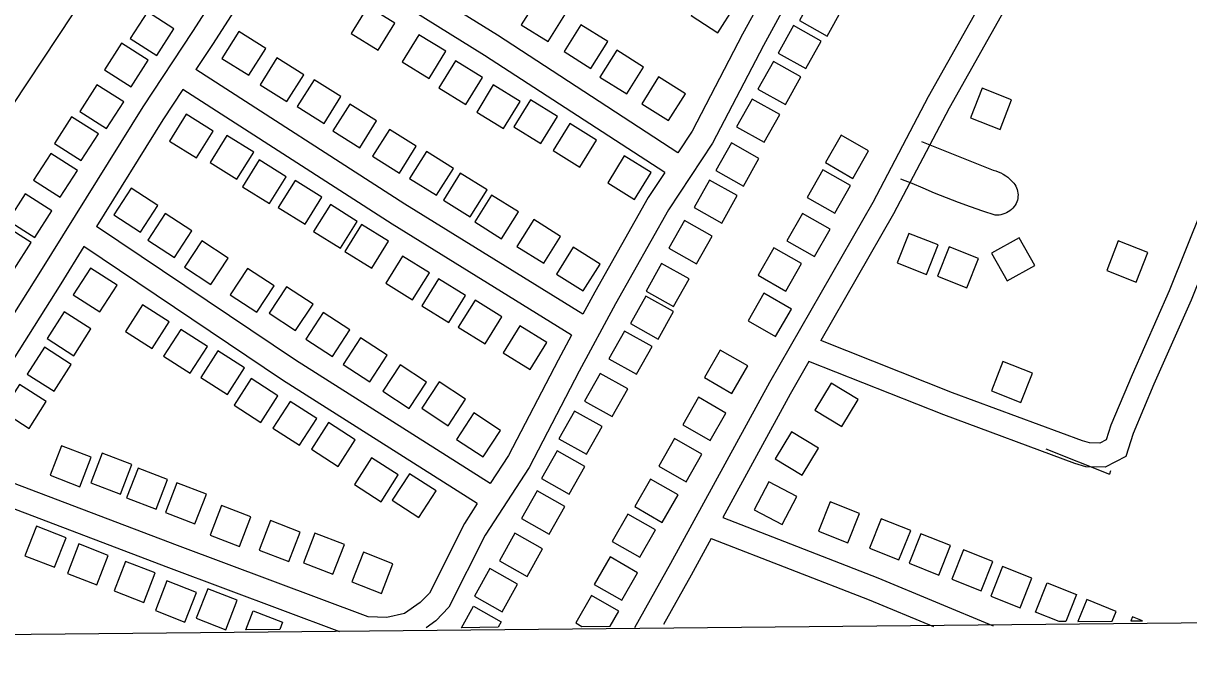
# Model space of a CAD drawing. Extents: x 3625074 to 3663148, y 511451 to 537151.
# Drawn here: x 3632575 to 3634047, y 516860 to 517664 of the extents above; entities that cross this region are included whole.
import ezdxf

# ---------------------------------------------------------------- set-up
doc = ezdxf.new("R2010")
doc.units = 0
for name, color, linetype in [('V-BLDG-OTLN', 7, 'Continuous'), ('V-GRID-FRAM', 7, 'Continuous'), ('V-ROAD-CNTR', 7, 'Continuous'), ('V-TOPO-SHOR', 7, 'Continuous')]:
    doc.layers.add(name, color=color, linetype=linetype)

msp = doc.modelspace()

# ---------------------------------------------------------------- linework, layer by layer
at = {"layer": 'V-BLDG-OTLN'}
for p, q in [((3633891.4, 516909.4), (3633883, 516909.3)), ((3633906.9, 516909.5), (3633950.1, 516910)), ((3633973.8, 516910.2), (3633988.4, 516910.4)), ((3632899.3, 516899.4), (3632856.2, 516899)), ((3633174.9, 516902.2), (3633128.7, 516901.7)), ((3633280.7, 516903.3), (3633316.5, 516903.6))]:
    msp.add_line(p, q, dxfattribs=at)
for points in [[(3633473.7, 517686), (3633440.1, 517707.7), (3633418.4, 517674.1), (3633452.1, 517652.4)], [(3633574.8, 517702.7), (3633555.2, 517667.9), (3633590.1, 517648.3), (3633609.7, 517683.1)], [(3633044.5, 517664.4), (3633010.5, 517685.4), (3632989.5, 517651.4), (3633023.5, 517630.4)], [(3633204.1, 517662.6), (3633238, 517641.3), (3633259.2, 517675.2), (3633225.4, 517696.5)], [(3632744.1, 517623.7), (3632765.7, 517657.3), (3632732.1, 517678.9), (3632710.5, 517645.3)], [(3633258.2, 517628.7), (3633292.1, 517607.5), (3633313.3, 517641.3), (3633279.4, 517662.6)], [(3633547.9, 517661.6), (3633528.3, 517626.8), (3633563.2, 517607.2), (3633582.8, 517642)], [(3632826.3, 517619.9), (3632860.2, 517598.7), (3632881.5, 517632.6), (3632847.6, 517653.8)], [(3633108.7, 517629), (3633074.7, 517649.9), (3633053.7, 517615.9), (3633087.8, 517594.9)], [(3632711.6, 517584.1), (3632733.3, 517617.7), (3632699.6, 517639.3), (3632678, 517605.7)], [(3633303.3, 517596.4), (3633337.2, 517575.2), (3633358.5, 517609.1), (3633324.6, 517630.3)], [(3632874.4, 517586.7), (3632908.3, 517565.5), (3632929.5, 517599.4), (3632895.6, 517620.6)], [(3633155.1, 517596), (3633121.1, 517617), (3633100.1, 517583), (3633134.2, 517562)], [(3633522.4, 517616.3), (3633502.8, 517581.4), (3633537.6, 517561.8), (3633557.2, 517596.7)], [(3633356.2, 517562.7), (3633390.1, 517541.5), (3633411.3, 517575.4), (3633377.4, 517596.6)], [(3632680.6, 517531.5), (3632702.2, 517565.2), (3632668.5, 517586.8), (3632646.9, 517553.1)], [(3632921.3, 517559.3), (3632955.2, 517538.1), (3632976.4, 517572), (3632942.5, 517593.2)], [(3633202.8, 517565.5), (3633168.7, 517586.5), (3633147.8, 517552.4), (3633181.8, 517531.4)], [(3633771.3, 517545.1), (3633808.5, 517530.5), (3633823.1, 517567.7), (3633785.9, 517582.4)], [(3633249.8, 517546.6), (3633215.7, 517567.6), (3633194.7, 517533.6), (3633228.8, 517512.6)], [(3633495.5, 517568.7), (3633475.9, 517533.8), (3633510.7, 517514.2), (3633530.3, 517549.1)], [(3632966.3, 517528.6), (3633000.2, 517507.3), (3633021.5, 517541.2), (3632987.5, 517562.5)], [(3632648.6, 517491.2), (3632670.2, 517524.9), (3632636.5, 517546.5), (3632614.9, 517512.8)], [(3632815.2, 517528.4), (3632781.2, 517549.5), (3632760.1, 517515.5), (3632794.1, 517494.4)], [(3633299.2, 517517), (3633265.2, 517538), (3633244.2, 517503.9), (3633278.2, 517482.9)], [(3632866.4, 517501.6), (3632832.4, 517522.7), (3632811.3, 517488.7), (3632845.2, 517467.6)], [(3633016.5, 517496.6), (3633050.4, 517475.4), (3633071.6, 517509.3), (3633037.7, 517530.5)], [(3633622.7, 517468.7), (3633642.6, 517503.4), (3633607.9, 517523.3), (3633588, 517488.6)], [(3633469.3, 517513.4), (3633449.7, 517478.6), (3633484.6, 517459), (3633504.2, 517493.8)], [(3632622.1, 517444.9), (3632643.7, 517478.5), (3632610.1, 517500.1), (3632588.5, 517466.5)], [(3633063.2, 517468.5), (3633097.2, 517447.3), (3633118.4, 517481.2), (3633084.5, 517502.4)], [(3633368.2, 517476.2), (3633334.2, 517497.1), (3633313.2, 517463.1), (3633347.2, 517442.1)], [(3632907.3, 517470.8), (3632873.4, 517491.9), (3632852.3, 517458), (3632886.2, 517436.9)], [(3633599.8, 517424.9), (3633619.6, 517459.6), (3633584.9, 517479.4), (3633565, 517444.7)], [(3632952.5, 517444.8), (3632918.5, 517466), (3632897.4, 517432), (3632931.4, 517410.9)], [(3633105.8, 517441.3), (3633139.7, 517420.1), (3633160.9, 517454), (3633127, 517475.2)], [(3633441.9, 517466.6), (3633422.3, 517431.7), (3633457.1, 517412.1), (3633476.7, 517447)], [(3632590, 517394), (3632611.6, 517427.6), (3632578, 517449.2), (3632556.4, 517415.6)], [(3632689.8, 517422.8), (3632723.3, 517400.9), (3632745.2, 517434.4), (3632711.7, 517456.3)], [(3632997.1, 517414.4), (3632963.1, 517435.5), (3632942, 517401.5), (3632976, 517380.4)], [(3633145.4, 517413.7), (3633179.3, 517392.4), (3633200.5, 517426.3), (3633166.6, 517447.6)], [(3632732.8, 517390.7), (3632766.2, 517368.8), (3632788.1, 517402.3), (3632754.7, 517424.2)], [(3633574.1, 517369.9), (3633593.9, 517404.6), (3633559.2, 517424.4), (3633539.3, 517389.7)], [(3632563.8, 517354.1), (3632585.4, 517387.8), (3632551.7, 517409.4), (3632530.1, 517375.7)], [(3633036.4, 517389.3), (3633002.5, 517410.5), (3632981.3, 517376.5), (3633015.3, 517355.4)], [(3633198.6, 517382.9), (3633232.5, 517361.6), (3633253.8, 517395.5), (3633219.8, 517416.8)], [(3633410, 517415.4), (3633390.4, 517380.6), (3633425.3, 517361), (3633444.9, 517395.8)], [(3632778.9, 517356.5), (3632812.4, 517334.6), (3632834.3, 517368.1), (3632800.8, 517390)], [(3633678.5, 517362.1), (3633715.7, 517347.4), (3633730.4, 517384.6), (3633693.2, 517399.3)], [(3633832.8, 517393.7), (3633797.9, 517374.1), (3633817.6, 517339.2), (3633852.4, 517358.9)], [(3633248.4, 517347.8), (3633282.3, 517326.6), (3633303.5, 517360.5), (3633269.6, 517381.8)], [(3633537.9, 517326.5), (3633557.7, 517361.2), (3633523, 517381.1), (3633503.1, 517346.4)], [(3633729.5, 517345.1), (3633766.7, 517330.4), (3633781.4, 517367.6), (3633744.2, 517382.3)], [(3633943.1, 517352.5), (3633980.3, 517337.8), (3633995, 517375), (3633957.7, 517389.7)], [(3633088.1, 517349.4), (3633054.1, 517370.5), (3633033, 517336.5), (3633067, 517315.4)], [(3633381.2, 517361.3), (3633361.6, 517326.4), (3633396.4, 517306.8), (3633416, 517341.7)], [(3632660.1, 517355.5), (3632638.5, 517321.8), (3632672.3, 517300.3), (3632693.8, 517334)], [(3632836.7, 517321.6), (3632870.1, 517299.7), (3632892, 517333.1), (3632858.6, 517355)], [(3632885.8, 517298.6), (3632919.3, 517276.7), (3632941.2, 517310.1), (3632907.7, 517332)], [(3633133.8, 517320.9), (3633099.8, 517342), (3633078.7, 517308), (3633112.7, 517286.9)], [(3633361.5, 517320.2), (3633341.9, 517285.4), (3633376.8, 517265.8), (3633396.4, 517300.6)], [(3633525.2, 517269.1), (3633545.1, 517303.8), (3633510.4, 517323.7), (3633490.5, 517289)], [(3632759.6, 517287.5), (3632725.9, 517309.1), (3632704.4, 517275.4), (3632738, 517253.8)], [(3633179.7, 517294), (3633145.7, 517315.1), (3633124.6, 517281.1), (3633158.6, 517260)], [(3632626.9, 517300.1), (3632605.4, 517266.4), (3632639.1, 517244.9), (3632660.6, 517278.6)], [(3632932.1, 517265.8), (3632965.6, 517243.9), (3632987.5, 517277.4), (3632954, 517299.3)], [(3632807.8, 517256.5), (3632774.2, 517278.1), (3632752.6, 517244.4), (3632786.2, 517222.8)], [(3633236.4, 517261.6), (3633202.4, 517282.7), (3633181.3, 517248.7), (3633215.2, 517227.6)], [(3633334.4, 517276), (3633314.8, 517241.1), (3633349.7, 517221.5), (3633369.3, 517256.4)], [(3632979.4, 517233.9), (3633012.9, 517212), (3633034.8, 517245.4), (3633001.3, 517267.3)], [(3632602.1, 517255.6), (3632580.5, 517221.8), (3632614.3, 517200.3), (3632635.8, 517234)], [(3632854.9, 517229.5), (3632821.2, 517251), (3632799.6, 517217.4), (3632833.3, 517195.8)], [(3633470.1, 517197.4), (3633490, 517232.2), (3633455.2, 517252), (3633435.4, 517217.3)], [(3633029.2, 517200), (3633062.6, 517178.1), (3633084.5, 517211.6), (3633051.1, 517233.5)], [(3633797.5, 517200.4), (3633834.7, 517185.7), (3633849.4, 517222.9), (3633812.2, 517237.6)], [(3632896.8, 517194.4), (3632863.1, 517216), (3632841.5, 517182.3), (3632875.2, 517160.7)], [(3633303.7, 517222.5), (3633284.1, 517187.7), (3633318.9, 517168.1), (3633338.5, 517202.9)], [(3632570.8, 517208.4), (3632549.3, 517174.7), (3632583, 517153.2), (3632604.5, 517186.9)], [(3633078.5, 517178.5), (3633111.9, 517156.6), (3633133.8, 517190), (3633100.4, 517211.9)], [(3633595.2, 517210.4), (3633574.5, 517176.2), (3633608.7, 517155.4), (3633629.4, 517189.7)], [(3632945.9, 517165.5), (3632912.2, 517187.1), (3632890.6, 517153.4), (3632924.3, 517131.8)], [(3633442.6, 517137.8), (3633462.5, 517172.5), (3633427.8, 517192.4), (3633407.9, 517157.7)], [(3633122.4, 517139.2), (3633155.9, 517117.3), (3633177.8, 517150.7), (3633144.3, 517172.6)], [(3633271.2, 517175), (3633251.6, 517140.1), (3633286.5, 517120.5), (3633306.1, 517155.4)], [(3632994.4, 517138.9), (3632960.7, 517160.4), (3632939.2, 517126.8), (3632972.8, 517105.2)], [(3633412.3, 517085.8), (3633432.1, 517120.5), (3633397.4, 517140.4), (3633377.6, 517105.7)], [(3633545.2, 517149), (3633524.5, 517114.8), (3633558.7, 517094.1), (3633579.5, 517128.3)], [(3632609.5, 517094), (3632646.8, 517079.6), (3632661.2, 517116.9), (3632623.9, 517131.3)], [(3632660.8, 517084.5), (3632698.1, 517070.1), (3632712.5, 517107.4), (3632675.2, 517121.8)], [(3633048.6, 517094.4), (3633015, 517116), (3632993.4, 517082.3), (3633027.1, 517060.7)], [(3633249.4, 517124.7), (3633229.8, 517089.8), (3633264.7, 517070.2), (3633284.3, 517105.1)], [(3632705.9, 517065.7), (3632743.3, 517051.3), (3632757.7, 517088.6), (3632720.3, 517103)], [(3633096.5, 517074.5), (3633062.8, 517096), (3633041.2, 517062.4), (3633074.9, 517040.8)], [(3632754.9, 517047.2), (3632792.2, 517032.8), (3632806.6, 517070.2), (3632769.3, 517084.6)], [(3633382.1, 517034.5), (3633402, 517069.2), (3633367.3, 517089.1), (3633347.4, 517054.4)], [(3633516.6, 517085.7), (3633498.1, 517050.2), (3633533.5, 517031.7), (3633552.1, 517067.1)], [(3633224.1, 517074.3), (3633204.5, 517039.4), (3633239.3, 517019.8), (3633258.9, 517054.7)], [(3632811.2, 517018.5), (3632848.5, 517004.1), (3632862.9, 517041.4), (3632825.6, 517055.8)], [(3633579.3, 517023.5), (3633616.5, 517008.7), (3633631.2, 517045.9), (3633594, 517060.7)], [(3632873.2, 516999.5), (3632910.5, 516985.1), (3632924.9, 517022.4), (3632887.6, 517036.8)], [(3633353.6, 516990.5), (3633373.5, 517025.2), (3633338.8, 517045), (3633318.9, 517010.3)], [(3633643.7, 517002), (3633680.9, 516987.2), (3633695.7, 517024.4), (3633658.5, 517039.2)], [(3632629.4, 517015.2), (3632592.1, 517029.7), (3632577.6, 516992.5), (3632614.9, 516978)], [(3632682.8, 516992.9), (3632645.6, 517007.4), (3632631.1, 516970.1), (3632668.3, 516955.6)], [(3632929.1, 516983.7), (3632966.4, 516969.3), (3632980.8, 517006.6), (3632943.5, 517021)], [(3633196.1, 517020.9), (3633176.5, 516986), (3633211.4, 516966.4), (3633231, 517001.3)], [(3633693.9, 516982.9), (3633731.1, 516968.1), (3633745.9, 517005.3), (3633708.7, 517020)], [(3632990.4, 516959.4), (3633027.8, 516945), (3633042.1, 516982.4), (3633004.8, 516996.8)], [(3633747.5, 516962.9), (3633784.7, 516948.1), (3633799.5, 516985.3), (3633762.3, 517000.1)], [(3632742, 516970.9), (3632704.7, 516985.4), (3632690.2, 516948.1), (3632727.5, 516933.6)], [(3633331, 516936.3), (3633350.9, 516971), (3633316.2, 516990.9), (3633296.3, 516956.2)], [(3633796.8, 516941.6), (3633834, 516926.8), (3633848.8, 516964), (3633811.6, 516978.7)], [(3633164.6, 516976.3), (3633145, 516941.4), (3633179.8, 516921.8), (3633199.4, 516956.7)], [(3632794.1, 516946.1), (3632756.8, 516960.6), (3632742.3, 516923.3), (3632779.6, 516908.8)], [(3632845.6, 516936.4), (3632808.3, 516950.9), (3632793.8, 516913.6), (3632831.1, 516899.1)]]:
    msp.add_lwpolyline(points, close=True, dxfattribs=at)
for points in [[(3633853.1, 516921.2), (3633867.8, 516958.4), (3633905, 516943.6), (3633891.4, 516909.4)], [(3633316.5, 516903.6), (3633327.4, 516922.6), (3633292.7, 516942.5), (3633272.8, 516907.7), (3633280.7, 516903.3)], [(3633950.1, 516910), (3633955, 516922.3), (3633917.9, 516937.1), (3633906.9, 516909.5)], [(3632856.2, 516899), (3632865.6, 516923.1), (3632902.8, 516908.6)], [(3633128.7, 516901.7), (3633143.9, 516928.7)], [(3633143.9, 516928.7), (3633178.8, 516909.1), (3633174.9, 516902.2)], [(3633883, 516909.3), (3633853.1, 516921.2)], [(3632902.8, 516908.6), (3632899.3, 516899.4)], [(3633988.4, 516910.4), (3633975.8, 516915.3), (3633973.8, 516910.2)]]:
    msp.add_lwpolyline(points, dxfattribs=at)
at = {"layer": 'V-GRID-FRAM'}
msp.add_lwpolyline([(3629129.4, 535042.1), (3660791.6, 535359.9), (3660982, 517178), (3629304, 516860), (3629129.4, 535042.1)], dxfattribs=at)
at = {"layer": 'V-ROAD-CNTR'}
for p in [(3633866.4, 517127.3), (3633948, 517099.7)]:
    msp.add_line(p, (3633946.5, 517095.3), dxfattribs=at)
for points in [[(3633340.4, 518688), (3633499, 518596.2), (3633758.1, 518441.3), (3633909.1, 518358.1), (3633800.1, 518162.5), (3633743.9, 518061.8), (3633682.3, 517948.1), (3633626.9, 517847.5), (3633558.4, 517725.4), (3633509.8, 517636.4), (3633445.6, 517512.9), (3633390, 517429), (3633323.2, 517310.4), (3633277, 517225.4), (3633214, 517103.9), (3633158.4, 517018.3), (3633112.8, 516927.4), (3633096.1, 516910.3), (3633083.9, 516901.7)], [(3634387.2, 518249.6), (3634346.1, 518269.3), (3634201.1, 518339.1), (3634193.4, 518339.3), (3634183.4, 518338.3), (3634184.1, 518338.9), (3634154.6, 518298), (3634021.6, 518063.4), (3633873.8, 517787.6), (3633744.2, 517557.4), (3633674.2, 517423.8), (3633582.2, 517263.9)], [(3634129.3, 518314.3), (3633995.4, 518077.9), (3633847.5, 517802), (3633717.9, 517571.7), (3633647.9, 517438.3), (3633517.3, 517211.2), (3633392.4, 516982.5), (3633347, 516901.7)], [(3634387.2, 518249.6), (3634190.2, 517892.7), (3634140, 517807.4), (3634131.8, 517779.6), (3634130.9, 517733.7), (3634134.7, 517674.2), (3634136.7, 517630.4), (3634124.2, 517590.6), (3634064.2, 517431.6), (3634022.2, 517326.6), (3633975.1, 517220.8), (3633948.4, 517157.3), (3633942.5, 517138.7), (3633934.4, 517134.6), (3633921.5, 517134.8), (3633912.5, 517137.5), (3633748.4, 517198.2), (3633582.2, 517263.9)], [(3633015.5, 517999.2), (3632954.8, 517907.2), (3632856, 517758.2), (3632789, 517654), (3632726.2, 517558.9), (3632597.4, 517351.5), (3632418.2, 517068), (3632301.8, 516888.9)], [(3634186.9, 517827.9), (3634167.7, 517795.3), (3634161.7, 517775), (3634160.9, 517734.3), (3634164.6, 517675.8), (3634166.9, 517626.5), (3634152.6, 517580.8), (3634092.2, 517420.7), (3634049.8, 517314.9), (3634002.6, 517208.8), (3633976.5, 517146.9), (3633967.3, 517117.8), (3633941.4, 517104.4), (3633916.8, 517104.8), (3633902.9, 517109), (3633737.7, 517170.2), (3633567.1, 517237.6)], [(3633401.7, 517501.1), (3633173.9, 517649.2), (3632923.1, 517805.2)], [(3632906.6, 517780.2), (3632881.1, 517741.8), (3632814.2, 517637.6), (3632793.2, 517605.9)], [(3633385.2, 517476.1), (3633157.8, 517623.9), (3632906.6, 517780.2)], [(3633503.9, 517688.2), (3633483.3, 517650.5), (3633419.7, 517528.2), (3633401.7, 517501.1)], [(3633281.9, 517297.2), (3633057.3, 517436.2), (3632793.2, 517605.9)], [(3632776.7, 517580.8), (3632751.5, 517542.7), (3632667.9, 517408)], [(3633267.5, 517270.8), (3633041.3, 517410.9), (3632776.7, 517580.8)], [(3633709.4, 517515.3), (3633799.7, 517479.2), (3633803, 517478.2), (3633806.3, 517477), (3633809.5, 517475.6), (3633812.6, 517473.9), (3633815.6, 517472), (3633818.4, 517470), (3633821, 517467.7), (3633823.5, 517465.2), (3633825.8, 517462.6), (3633827.2, 517460.8), (3633828.4, 517458.8), (3633829.3, 517456.8), (3633830.1, 517454.6), (3633830.7, 517452.4), (3633831.1, 517450.2), (3633831.2, 517447.9), (3633831.1, 517445.6), (3633830.9, 517443.4), (3633830.4, 517441.1), (3633829.7, 517439), (3633828.7, 517436.9), (3633827.6, 517434.9), (3633826.4, 517433), (3633824.7, 517431.1), (3633822.9, 517429.4), (3633821, 517427.8), (3633818.9, 517426.4), (3633816.7, 517425.2), (3633814.4, 517424.2), (3633812.1, 517423.3), (3633809.6, 517422.7), (3633807.2, 517422.4), (3633804.7, 517422.2), (3633802.2, 517422.2), (3633786.7, 517427.4), (3633771.4, 517432.8), (3633756.1, 517438.4), (3633740.8, 517444.2), (3633725.7, 517450.2), (3633711.6, 517456.2), (3633697.4, 517462), (3633683.2, 517467.6)], [(3633385.2, 517476.1), (3633364.4, 517444.7), (3633296.9, 517324.9), (3633281.9, 517297.2)], [(3633165, 517083.5), (3632918.9, 517239.2), (3632667.9, 517408)], [(3632652, 517382.5), (3632622.9, 517335.6), (3632482.7, 517113.9)], [(3633148.6, 517058.4), (3632902.5, 517214), (3632652, 517382.5)], [(3633267.5, 517270.8), (3633250.5, 517239.4), (3633188, 517119), (3633165, 517083.5)], [(3633567.1, 517237.6), (3633543.5, 517196.5), (3633458.4, 517040.8)], [(3633148.6, 517058.4), (3633132.4, 517033.3), (3633088.1, 516945.1), (3633076.6, 516933.3), (3633056.9, 516919.4), (3633034.5, 516914.4), (3633010.7, 516915.2), (3632770, 517005.4), (3632540.5, 517092.5), (3632482.7, 517113.9)], [(3632975.1, 516896.5), (3632759.4, 516977.4), (3632529.9, 517064.4), (3632466.3, 517088)], [(3633458.4, 517040.8), (3633654.3, 516964.8), (3633799.9, 516904.2)], [(3633444, 517014.2), (3633418.7, 516967.9), (3633383.7, 516905.8)], [(3633444, 517014.2), (3633643.1, 516936.9), (3633724.4, 516903.1)]]:
    msp.add_lwpolyline(points, dxfattribs=at)
at = {"layer": 'V-TOPO-SHOR'}
msp.add_lwpolyline([(3632284.1, 517139.7), (3632428.2, 517359.1), (3632638.5, 517676.3), (3632645.6, 517687), (3632811.4, 517939), (3632960.7, 518186.3), (3633172.3, 518515), (3633304, 518722.2), (3633334.9, 518771.1), (3633351.4, 518783.3), (3633367.9, 518788.9), (3633390, 518784.6), (3633392, 518792.8)], dxfattribs=at)

doc.saveas('drawing.dxf')
